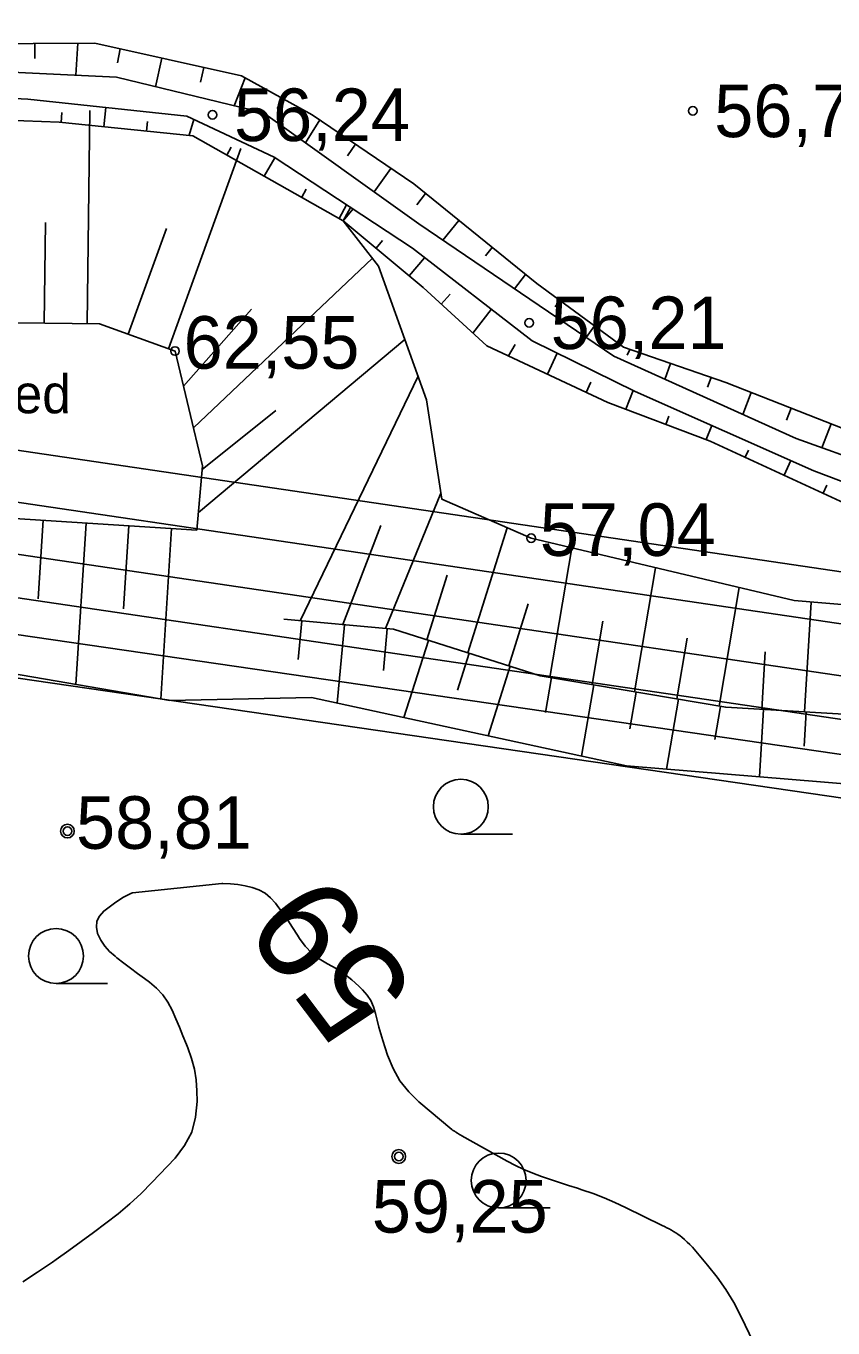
# Model space of a CAD drawing. Extents: x 532503 to 539665, y 6557663 to 6561526.
# Drawn here: x 535362.6 to 535400.2, y 6559498.5 to 6559559.2 of the extents above; entities that cross this region are included whole.
import ezdxf

# ---------------------------------------------------------------- set-up
doc = ezdxf.new("R2010")
doc.units = 0
for name, color, linetype in [('Default', 7, 'Continuous'), ('HALJASTUS', 7, 'Continuous'), ('HORISONTAAL-EH2000', 7, 'Continuous'), ('illumineerimisjooned', 7, 'Continuous'), ('kataster', 7, 'Continuous'), ('KORGUS-EH2000', 7, 'Continuous'), ('ME_aktiivne', 7, 'Continuous'), ('Plokid', 7, 'Continuous'), ('RELJEEF', 7, 'Continuous'), ('TM_aktiivne', 7, 'Continuous')]:
    doc.layers.add(name, color=color, linetype=linetype)

# ---------------------------------------------------------------- blocks, each defined once
blk = doc.blocks.new('POINT_DISPLAY')
at = {"layer": 'Default'}
blk.add_line((0, 0), (0, 0), dxfattribs=at)

msp = doc.modelspace()

# ---------------------------------------------------------------- linework, layer by layer
at = {"layer": 'HALJASTUS'}
for p, q in [((535382.896, 6559521.498), (535385.296, 6559521.498)), ((535364.023, 6559514.538), (535366.423, 6559514.538)), ((535384.658, 6559504.074), (535387.058, 6559504.074))]:
    msp.add_line(p, q, dxfattribs=at)
for centre in [(535382.896, 6559522.778), (535364.023, 6559515.818), (535384.658, 6559505.354)]:
    msp.add_circle(centre, 1.28, dxfattribs=at)
at = {"layer": 'HORISONTAAL-EH2000'}
for points in [[(535362.47, 6559500.632), (535363.167, 6559501.077), (535363.853, 6559501.542), (535364.034, 6559501.67), (535364.618, 6559502.088), (535365.199, 6559502.508), (535365.777, 6559502.934), (535366.353, 6559503.362), (535366.915, 6559503.807), (535367.461, 6559504.268), (535367.985, 6559504.756), (535368.492, 6559505.261), (535369.573, 6559506.391), (535370.014, 6559506.98), (535370.351, 6559507.611), (535370.529, 6559508.302), (535370.603, 6559509.035), (535370.592, 6559509.527), (535370.553, 6559510.043), (535370.476, 6559510.551), (535370.343, 6559511.047), (535370.173, 6559511.535), (535370.105, 6559511.7), (535369.939, 6559512.1), (535369.772, 6559512.498), (535369.602, 6559512.896), (535369.431, 6559513.293), (535369.231, 6559513.668), (535368.996, 6559514.014), (535368.71, 6559514.319), (535368.388, 6559514.597), (535368.149, 6559514.772), (535367.825, 6559515.01), (535367.503, 6559515.25), (535367.183, 6559515.492), (535366.863, 6559515.736), (535366.773, 6559515.806), (535366.522, 6559516.033), (535366.299, 6559516.282), (535366.117, 6559516.562), (535365.962, 6559516.863), (535365.908, 6559517.16), (535365.927, 6559517.437), (535366.053, 6559517.683), (535366.252, 6559517.91), (535366.815, 6559518.327), (535367.169, 6559518.555), (535367.538, 6559518.748), (535367.595, 6559518.769), (535371.747, 6559519.191)], [(535371.747, 6559519.191), (535371.806, 6559519.191), (535372.151, 6559519.18), (535372.494, 6559519.151), (535372.834, 6559519.094), (535373.171, 6559519.019), (535373.485, 6559518.9), (535373.775, 6559518.744), (535374.027, 6559518.532), (535374.255, 6559518.284), (535374.339, 6559518.171), (535374.584, 6559517.832), (535374.823, 6559517.49), (535375.053, 6559517.142), (535375.277, 6559516.79), (535375.374, 6559516.635), (535375.642, 6559516.275), (535375.943, 6559515.952), (535376.294, 6559515.684), (535376.678, 6559515.453), (535377.083, 6559515.23), (535377.458, 6559514.99), (535377.809, 6559514.715), (535378.143, 6559514.417), (535378.317, 6559514.246), (535378.525, 6559514.001), (535378.7, 6559513.739), (535378.826, 6559513.45), (535378.919, 6559513.143), (535378.991, 6559512.823), (535379.07, 6559512.505), (535379.159, 6559512.189), (535379.255, 6559511.875), (535379.474, 6559511.198), (535379.734, 6559510.58), (535380.055, 6559510.003), (535380.469, 6559509.488), (535380.943, 6559509.015), (535382.471, 6559507.731), (535382.501, 6559507.708), (535382.517, 6559507.698), (535382.534, 6559507.688), (535382.601, 6559507.652), (535382.617, 6559507.643), (535382.634, 6559507.633), (535382.65, 6559507.623), (535382.666, 6559507.613), (535382.735, 6559507.567), (535382.786, 6559507.534), (535382.837, 6559507.502), (535382.89, 6559507.471), (535382.942, 6559507.441), (535385.052, 6559506.255), (535385.442, 6559506.05), (535385.839, 6559505.861), (535386.247, 6559505.694), (535386.661, 6559505.543), (535387.081, 6559505.404), (535387.5, 6559505.266), (535387.92, 6559505.128), (535388.34, 6559504.99), (535388.542, 6559504.924), (535389.059, 6559504.744), (535389.57, 6559504.549), (535390.072, 6559504.333), (535390.569, 6559504.102), (535392.283, 6559503.264), (535392.391, 6559503.21), (535392.499, 6559503.155), (535392.605, 6559503.098), (535392.712, 6559503.041), (535392.816, 6559502.98), (535392.918, 6559502.915), (535393.017, 6559502.846), (535393.114, 6559502.774), (535393.194, 6559502.712), (535393.325, 6559502.602), (535393.452, 6559502.488), (535393.572, 6559502.366), (535393.688, 6559502.24), (535394.396, 6559501.414), (535394.839, 6559500.856), (535395.25, 6559500.277), (535395.614, 6559499.668), (535395.947, 6559499.038), (535396.536, 6559497.81)]]:
    msp.add_lwpolyline(points, dxfattribs=at)
at = {"layer": 'illumineerimisjooned'}
msp.add_lwpolyline([(535537.644, 6559868.04), (535535.932, 6559811.278), (535531.57, 6559735.34), (535531.4, 6559680.476), (535535.969, 6559621.33), (535541.688, 6559571.196), (535546.449, 6559503.997), (535276.396, 6559543.285), (535107.957, 6559502.648), (535182.405, 6559686.245), (535250.294, 6559648.566)], close=True, dxfattribs=at)
msp.add_lwpolyline([(535476.016, 6559817.954), (535471.557, 6559803.013), (535503.755, 6559513.648), (535136.963, 6559567.806)], dxfattribs=at)
at = {"layer": 'kataster'}
for points in [[(535538.05, 6559871.58), (535539.27, 6559872.49), (535541.59, 6559874.28), (535537.93, 6559811.19), (535533.57, 6559735.28), (535533.4, 6559680.55), (535537.96, 6559621.52), (535543.68, 6559571.38), (535548.62, 6559501.66), (535276.49, 6559541.25), (535104.64, 6559499.79), (535181.52, 6559689.04), (535250.3, 6559650.84), (535504.86, 6559846.09)], [(535276.49, 6559541.25), (535548.62, 6559501.66), (535550.5, 6559476.8), (535550.75, 6559439.7), (535556.1, 6559391), (535571.15, 6559343.15), (535576.2, 6559317.65), (535584.3, 6559293.5), (535605.6, 6559242.75), (535617.25, 6559223.1), (535609.75, 6559220.15), (535573.85, 6559205.3), (535547.45, 6559197.5), (535476, 6559183.4), (535417.7, 6559171.6), (535375.95, 6559160.8), (535349.75, 6559155.9), (535338.01, 6559156.08), (535318.85, 6559280.76)]]:
    msp.add_lwpolyline(points, close=True, dxfattribs=at)
at = {"layer": 'KORGUS-EH2000'}
for centre, radius in [((535393.706, 6559555.212), 0.2), ((535371.322, 6559555.029), 0.2), ((535386.084, 6559545.333), 0.2), ((535369.57, 6559544.018), 0.2), ((535386.176, 6559535.293), 0.2), ((535364.556, 6559521.64), 0.32), ((535364.556, 6559521.64), 0.2), ((535364.556, 6559521.64), 0.2), ((535379.999, 6559506.474), 0.32), ((535379.999, 6559506.474), 0.2)]:
    msp.add_circle(centre, radius, dxfattribs=at)
at = {"layer": 'ME_aktiivne'}
msp.add_lwpolyline([(535181.4, 6559689.09), (535250.12, 6559650.95), (535250.5, 6559651.24), (535480.86, 6559827.19), (535473.59, 6559802.83), (535506.03, 6559511.29), (535131.71, 6559566.56)], close=True, dxfattribs=at)
at = {"layer": 'Plokid'}
for points in [[(535471.605, 6559811.564), (535469.118, 6559803.232), (535501.026, 6559516.477), (535140.335, 6559569.734)], [(535468.361, 6559809.086), (535466.679, 6559803.451), (535498.296, 6559519.306), (535141.263, 6559572.023)]]:
    msp.add_lwpolyline(points, dxfattribs=at)
at = {"layer": 'RELJEEF'}
for p, q in [((535363.041, 6559557.655), (535363.038, 6559558.35)), ((535365.038, 6559558.359), (535364.945, 6559556.871)), ((535366.894, 6559557.444), (535367.01, 6559558.103)), ((535368.962, 6559557.671), (535368.667, 6559556.338)), ((535370.753, 6559556.554), (535370.915, 6559557.238)), ((535372.848, 6559556.752), (535372.333, 6559555.445)), ((535366.25, 6559554.47), (535366.341, 6559555.371)), ((535374.334, 6559555.317), (535374.599, 6559555.787)), ((535364.292, 6559555.128), (535364.26, 6559554.67)), ((535365.475, 6559545.293), (535365.595, 6559555.224)), ((535368.285, 6559554.715), (535368.24, 6559554.27)), ((535370.23, 6559554.071), (535370.452, 6559554.814)), ((535376.329, 6559554.787), (535375.655, 6559553.715)), ((535369.273, 6559544.125), (535372.635, 6559553.462)), ((535372.194, 6559553.525), (535371.992, 6559553.154)), ((535377.614, 6559553.12), (535377.981, 6559553.659)), ((535373.734, 6559552.17), (535374.22, 6559553.029)), ((535379.633, 6559552.532), (535378.859, 6559551.432)), ((535375.684, 6559551.556), (535375.475, 6559551.186)), ((535380.846, 6559550.831), (535381.25, 6559551.358)), ((535377.216, 6559550.202), (535377.568, 6559550.825)), ((535377.411, 6559550.091), (535377.756, 6559550.701)), ((535377.411, 6559550.091), (535377.862, 6559550.631)), ((535363.476, 6559545.317), (535363.532, 6559550.01)), ((535382.804, 6559550.098), (535382.063, 6559549.184)), ((535367.391, 6559544.803), (535369.166, 6559549.73)), ((535379.245, 6559549.167), (535378.946, 6559548.809)), ((535384.04, 6559548.447), (535384.357, 6559548.838)), ((535370.431, 6559540.436), (535378.77, 6559548.338)), ((535380.481, 6559547.527), (535381.201, 6559548.367)), ((535385.911, 6559547.579), (535385.394, 6559546.919)), ((535382.394, 6559546.665), (535381.983, 6559546.206)), ((535387.286, 6559546.077), (535387.505, 6559546.372)), ((535369.964, 6559542.381), (535373.135, 6559545.967)), ((535383.459, 6559544.857), (535384.308, 6559545.96)), ((535389.12, 6559545.192), (535388.739, 6559544.644)), ((535370.66, 6559536.496), (535380.287, 6559544.551)), ((535385.421, 6559544.327), (535385.122, 6559543.787)), ((535386.933, 6559542.937), (535387.389, 6559543.91)), ((535390.644, 6559543.824), (535390.778, 6559544.096)), ((535392.669, 6559543.443), (535392.41, 6559542.695)), ((535375.406, 6559531.447), (535380.899, 6559542.848)), ((535388.956, 6559542.563), (535388.743, 6559542.087)), ((535394.394, 6559542.332), (535394.559, 6559542.79)), ((535390.581, 6559541.302), (535390.932, 6559542.177)), ((535396.431, 6559542.087), (535396.037, 6559541.06)), ((535398.074, 6559540.798), (535398.293, 6559541.356)), ((535370.842, 6559538.488), (535374.264, 6559541.238)), ((535392.598, 6559540.985), (535392.453, 6559540.599)), ((535394.325, 6559539.895), (535394.596, 6559540.55)), ((535400.154, 6559540.625), (535399.724, 6559539.51)), ((535396.297, 6559539.4), (535396.147, 6559539.07)), ((535397.962, 6559538.231), (535398.279, 6559538.918)), ((535399.952, 6559537.77), (535399.778, 6559537.392)), ((535379.389, 6559531.079), (535381.966, 6559537.391)), ((535363.427, 6559536.128), (535363.193, 6559532.471)), ((535365.422, 6559536.001), (535364.942, 6559528.474)), ((535367.418, 6559535.874), (535367.172, 6559532.004)), ((535377.397, 6559531.263), (535379.172, 6559535.891)), ((535369.414, 6559535.746), (535368.907, 6559527.794)), ((535383.218, 6559529.95), (535385.062, 6559535.781)), ((535387.047, 6559528.805), (535388.071, 6559534.843)), ((535381.311, 6559530.553), (535382.265, 6559533.571)), ((535390.99, 6559528.136), (535391.972, 6559533.918)), ((535394.934, 6559527.467), (535395.872, 6559532.993)), ((535385.125, 6559529.347), (535386.036, 6559532.228)), ((535398.923, 6559527.195), (535399.228, 6559532.317)), ((535375.478, 6559531.44), (535375.313, 6559529.646)), ((535377.47, 6559531.256), (535377.133, 6559527.608)), ((535379.461, 6559531.073), (535379.282, 6559529.126)), ((535389.019, 6559528.471), (535389.52, 6559531.426)), ((535381.38, 6559530.531), (535380.242, 6559526.932)), ((535392.962, 6559527.801), (535393.442, 6559530.628)), ((535383.287, 6559529.928), (535382.746, 6559528.216)), ((535396.927, 6559527.313), (535397.086, 6559529.99)), ((535385.194, 6559529.325), (535384.167, 6559526.077)), ((535387.118, 6559528.793), (535386.844, 6559527.174)), ((535389.09, 6559528.458), (535388.525, 6559525.129)), ((535391.062, 6559528.124), (535390.772, 6559526.414)), ((535393.034, 6559527.789), (535392.479, 6559524.523)), ((535395.006, 6559527.454), (535394.743, 6559525.907)), ((535396.999, 6559527.309), (535396.812, 6559524.169)), ((535398.996, 6559527.19), (535398.901, 6559525.598))]:
    msp.add_line(p, q, dxfattribs=at)
for points in [[(535297.878, 6559556.991), (535300.955, 6559560.202), (535304.863, 6559562.851), (535308.464, 6559563.893), (535316.166, 6559565.474), (535321.978, 6559566.57), (535326.353, 6559566.065), (535336.33, 6559561.796), (535345.815, 6559558.237), (535351.649, 6559557.426), (535358.035, 6559557.197), (535366.847, 6559556.781), (535373.695, 6559555.113), (535380.943, 6559549.946), (535390.022, 6559543.772), (535398.525, 6559539.938), (535409.207, 6559536.123), (535420.047, 6559534.51), (535429.637, 6559532.62), (535437.724, 6559531.961), (535446.481, 6559532.195), (535460.922, 6559532.08), (535465.102, 6559532.609), (535471.904, 6559535.449)], [(535357.213, 6559558.325), (535365.84, 6559558.362), (535372.67, 6559556.85), (535375.971, 6559555.031), (535380.701, 6559551.803), (535386.43, 6559547.158), (535390.476, 6559544.2), (535395.25, 6559542.551), (535401.18, 6559540.222), (535409.288, 6559537.284), (535414.775, 6559536.623), (535422.012, 6559534.642), (535425.471, 6559534.078), (535437.154, 6559532.507), (535446.678, 6559532.637), (535461.281, 6559532.698), (535463.878, 6559532.932), (535469.262, 6559534.673), (535471.904, 6559535.449)], [(535346.711, 6559556.549), (535362.712, 6559555.757), (535370.123, 6559554.969), (535374.193, 6559553.047), (535380.636, 6559548.805), (535386.213, 6559544.485), (535391.02, 6559542.134), (535399.357, 6559538.44), (535405.849, 6559535.971), (535410.291, 6559534.827), (535418.382, 6559533.685), (535427.027, 6559531.781), (535436.649, 6559531.224), (535448.97, 6559530.947), (535452.802, 6559530.911), (535460.597, 6559531.342), (535463.291, 6559531.557), (535466.015, 6559532.449)], [(535444.51, 6559529.6), (535434.314, 6559530.243), (535428.476, 6559529.173), (535415.388, 6559532.65), (535405.445, 6559531.791), (535398.44, 6559532.383), (535386.176, 6559535.293), (535382.008, 6559537.119), (535381.295, 6559541.748), (535379.057, 6559547.967), (535377.411, 6559550.091), (535370.401, 6559554.053), (535364.171, 6559554.679), (535354.268, 6559555.06)], [(535361.609, 6559536.244), (535370.584, 6559535.672), (535370.858, 6559538.663), (535369.57, 6559544.018), (535366.048, 6559545.287), (535350.768, 6559545.471), (535349.304, 6559545.745), (535348.511, 6559548.562), (535344.493, 6559549.866), (535343.9, 6559550.135)], [(535377.411, 6559550.091), (535381.137, 6559546.979), (535384.11, 6559544.262), (535389.751, 6559541.614), (535394.52, 6559539.822), (535402.401, 6559536.18), (535406.947, 6559534.726), (535411.678, 6559533.721), (535415.388, 6559532.65)], [(535374.645, 6559531.517), (535379.751, 6559531.046), (535386.596, 6559528.882), (535395.248, 6559527.413), (535404.407, 6559526.868), (535410.5, 6559527), (535414.866, 6559526.668), (535423.744, 6559525.025), (535433.967, 6559524.757), (535442.414, 6559523.777), (535453.728, 6559522.368), (535460.606, 6559520.365), (535472.647, 6559519.436), (535479.902, 6559518.761), (535491.744, 6559516.29), (535494.936, 6559514.509), (535500.324, 6559512.91), (535505.499, 6559509.683), (535509.231, 6559509.806), (535514.574, 6559508.932), (535522.49, 6559506.722), (535533.276, 6559504.867), (535539.834, 6559503.851)], [(535374.645, 6559531.517), (535379.751, 6559531.046), (535386.596, 6559528.882), (535395.248, 6559527.413), (535404.407, 6559526.868), (535410.5, 6559527), (535414.866, 6559526.668), (535423.744, 6559525.025), (535433.967, 6559524.757), (535442.414, 6559523.777), (535453.728, 6559522.368), (535460.606, 6559520.365), (535472.647, 6559519.436), (535479.902, 6559518.761), (535491.744, 6559516.29), (535494.936, 6559514.509), (535500.324, 6559512.91), (535505.499, 6559509.683), (535509.231, 6559509.806), (535514.574, 6559508.932), (535522.49, 6559506.722), (535533.276, 6559504.867), (535539.834, 6559503.851)], [(535537.792, 6559502.337), (535531.511, 6559502.794), (535512.556, 6559504.792), (535505.257, 6559507.384), (535501.366, 6559507.418), (535492.353, 6559507.68), (535482.281, 6559509.488), (535470.679, 6559511.366), (535453.05, 6559514.241), (535440.336, 6559516.333), (535419.279, 6559520.588), (535409.082, 6559523.167), (535390.613, 6559524.675), (535375.928, 6559527.87), (535369.333, 6559527.721), (535359.717, 6559529.37)], [(535537.792, 6559502.337), (535531.511, 6559502.794), (535512.556, 6559504.792), (535505.257, 6559507.384), (535501.366, 6559507.418), (535492.353, 6559507.68), (535482.281, 6559509.488), (535470.679, 6559511.366), (535453.05, 6559514.241), (535440.336, 6559516.333), (535419.279, 6559520.588), (535409.082, 6559523.167), (535390.613, 6559524.675), (535375.928, 6559527.87), (535369.333, 6559527.721), (535359.717, 6559529.37)]]:
    msp.add_lwpolyline(points, dxfattribs=at)
at = {"layer": 'TM_aktiivne'}
msp.add_lwpolyline([(535539.77, 6559872.18), (535537.93, 6559811.19), (535533.57, 6559735.28), (535533.4, 6559680.55), (535537.96, 6559621.52), (535543.68, 6559571.38), (535548.62, 6559501.66), (535276.49, 6559541.25), (535104.64, 6559499.79), (535181.4, 6559689.09), (535250.12, 6559650.95)], close=True, dxfattribs=at)

# ---------------------------------------------------------------- block references
at = {"layer": 'RELJEEF'}
msp.add_blockref('POINT_DISPLAY', (535397.012, 6559526.168), dxfattribs=at)

# ---------------------------------------------------------------- texts
at = {"layer": 'HORISONTAAL-EH2000'}
msp.add_text('59', height=4.8, rotation=127.0087, dxfattribs=at).set_placement((535380.875, 6559514.243))
at = {"layer": 'KORGUS-EH2000'}
for s, p in [('56,70 ', (535394.706, 6559553.987)), ('56,24 ', (535372.322, 6559553.804)), ('56,21 ', (535387.084, 6559544.108)), ('62,55 ', (535369.97, 6559543.193)), ('57,04 ', (535386.576, 6559534.468)), ('58,81 ', (535364.956, 6559520.815)), ('59,25 ', (535378.745, 6559502.925))]:
    msp.add_text(s, height=2.45, dxfattribs=at).set_placement(p)
at = {"layer": 'RELJEEF'}
msp.add_text('Sõelmed', height=1.8, dxfattribs=at).set_placement((535355.219, 6559541.115))

doc.saveas('drawing.dxf')
